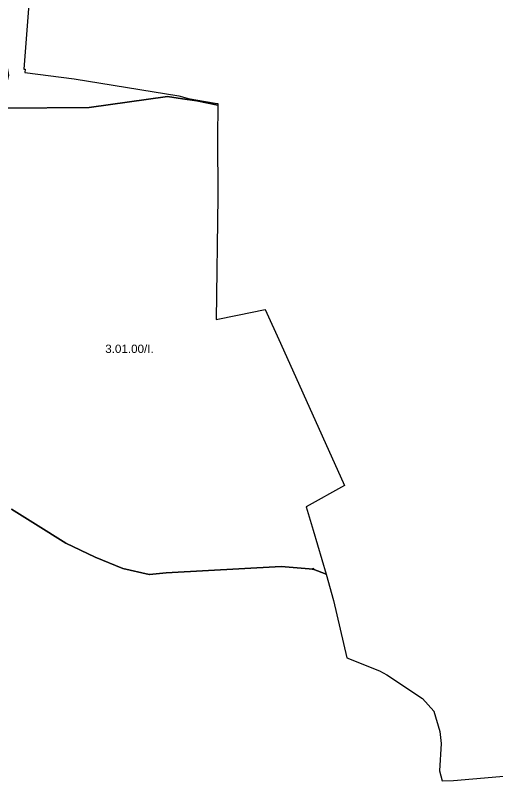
# Model space of a CAD drawing. Extents: x -650455 to -642254, y -1075222 to -1066610.
# Drawn here: x -645394 to -644814, y -1068549 to -1067624 of the extents above; entities that cross this region are included whole.
import ezdxf
from ezdxf.enums import TextEntityAlignment as Align

# ---------------------------------------------------------------- set-up
doc = ezdxf.new("R2010")
doc.units = 0
doc.header["$LTSCALE"] = 4
doc.header["$PDMODE"] = 32
doc.header["$PDSIZE"] = 2
doc.layers.add('1', color=7, linetype='Continuous', lineweight=25)
doc.layers.add('11', color=7, linetype='Continuous', lineweight=13)
doc.layers.add('2', color=7, linetype='Continuous')

msp = doc.modelspace()

# ---------------------------------------------------------------- linework, layer by layer
at = {"layer": '1'}
msp.add_line((-645175, -1067727.5), (-645149.54, -1067732.723), dxfattribs=at)
for points in [[(-645375.661, -1066981.798), (-645383.686, -1067043.814), (-645384.878, -1067053.018), (-645390.401, -1067095.701), (-645418.542, -1067342.638), (-645409.605, -1067341.495), (-645361.617, -1067346.492), (-645371.183, -1067500.595), (-645371.73, -1067507.06), (-645372.231, -1067517.464), (-645374.197, -1067549.139), (-645376.168, -1067589.471), (-645383.93, -1067689.29), (-645382.349, -1067689.308), (-645382.611, -1067693.192), (-645323.149, -1067700.972), (-645196.557, -1067721.558), (-645192.4, -1067722.74), (-645185.42, -1067724.72), (-645152.82, -1067730.251), (-645149.527, -1067730.871), (-645149.54, -1067732.723)], [(-645149.54, -1067732.723), (-645175, -1067727.5), (-645192.189, -1067725.08), (-645192.187, -1067725.126), (-645210.5, -1067722.501), (-645305, -1067735.501), (-645407, -1067736.5), (-645416, -1067738.001), (-645408, -1067719.5), (-645402, -1067696.5), (-645405.5, -1067677.001), (-645419.5, -1067664), (-645445, -1067653.501), (-645466.563, -1067650.126), (-645436.375, -1067646.251), (-645421.375, -1067644.751), (-645413.813, -1067638.626), (-645409.312, -1067620.625)], [(-645407, -1067736.5), (-645305, -1067735.501), (-645210.5, -1067722.501), (-645192.187, -1067725.126), (-645192.189, -1067725.08), (-645175, -1067727.5)], [(-645149.54, -1067732.723), (-645149.832, -1067771.575), (-645149.522, -1067843.633), (-645151.695, -1067991.478), (-645125.846, -1067986.333), (-645092.396, -1067979.676), (-645073.768, -1068020.053), (-644996.462, -1068192.123), (-645043.032, -1068217.901), (-645034.339, -1068245.855), (-645018.928, -1068299.326), (-645034.5, -1068293.001), (-645073, -1068290.001), (-645212, -1068297.501), (-645232.313, -1068299.75), (-645232.441, -1068299.72), (-645264.313, -1068292.25), (-645297.937, -1068278.5), (-645333.063, -1068261.751), (-645369.687, -1068238.75), (-645398.687, -1068220.501)], [(-645398.687, -1068220.501), (-645369.687, -1068238.75), (-645333.063, -1068261.751), (-645297.937, -1068278.5), (-645264.313, -1068292.25), (-645232.441, -1068299.72)], [(-645232.441, -1068299.72), (-645232.313, -1068299.75), (-645212, -1068297.501), (-645073, -1068290.001), (-645034.5, -1068293.001), (-645018.928, -1068299.326), (-645009.812, -1068330.959), (-644993.919, -1068400.05), (-644954.179, -1068415.889), (-644945.486, -1068420.86), (-644902.534, -1068449.199), (-644888.874, -1068464.728), (-644881.423, -1068489.266), (-644879.87, -1068503.552), (-644882.043, -1068536.476), (-644878.622, -1068548.552), (-644865.029, -1068548.219), (-644785.549, -1068541.387)]]:
    msp.add_lwpolyline(points, dxfattribs=at)
at = {"layer": '11'}
msp.add_line((-645297.937, -1068278.5), (-645264.313, -1068292.25), dxfattribs=at)
for points in [[(-645407, -1067736.5), (-645305, -1067735.501), (-645210.5, -1067722.501), (-645192.187, -1067725.126), (-645192.189, -1067725.08), (-645175, -1067727.5), (-645149.54, -1067732.723), (-645149.527, -1067730.871), (-645152.82, -1067730.251), (-645185.42, -1067724.72), (-645192.4, -1067722.74), (-645196.557, -1067721.558), (-645323.149, -1067700.972), (-645382.611, -1067693.192), (-645382.349, -1067689.308), (-645383.93, -1067689.29), (-645376.168, -1067589.471)], [(-645264.313, -1068292.25), (-645232.441, -1068299.72), (-645232.313, -1068299.75), (-645212, -1068297.501), (-645073, -1068290.001), (-645034.5, -1068293.001), (-645018.928, -1068299.326), (-645034.339, -1068245.855), (-645043.032, -1068217.901), (-644996.462, -1068192.123), (-645073.768, -1068020.053), (-645092.396, -1067979.676), (-645125.846, -1067986.333), (-645151.695, -1067991.478), (-645149.522, -1067843.633), (-645149.832, -1067771.575), (-645149.54, -1067732.723), (-645175, -1067727.5), (-645192.189, -1067725.08), (-645192.187, -1067725.126), (-645210.5, -1067722.501), (-645305, -1067735.501), (-645407, -1067736.5)], [(-645398.687, -1068220.501), (-645369.687, -1068238.75), (-645333.063, -1068261.751), (-645297.937, -1068278.5)], [(-645034.5, -1068293.001), (-645073, -1068290.001), (-645212, -1068297.501), (-645232.313, -1068299.75), (-645232.441, -1068299.72), (-645264.313, -1068292.25), (-645297.937, -1068278.5), (-645333.063, -1068261.751), (-645369.687, -1068238.75), (-645398.687, -1068220.501)], [(-644785.549, -1068541.387), (-644865.029, -1068548.219), (-644878.622, -1068548.552), (-644882.043, -1068536.476), (-644879.87, -1068503.552), (-644881.423, -1068489.266), (-644888.874, -1068464.728), (-644902.534, -1068449.199), (-644945.486, -1068420.86), (-644954.179, -1068415.889), (-644993.919, -1068400.05), (-645009.812, -1068330.959), (-645018.928, -1068299.326), (-645034.5, -1068293.001)]]:
    msp.add_lwpolyline(points, dxfattribs=at)
msp.add_point((-645034.5, -1068293.001), dxfattribs=at)

# ---------------------------------------------------------------- texts
at = {"layer": '2', "width": 1.05}
msp.add_text('3.01.00/I.', height=10, dxfattribs=at).set_placement((-645256.326, -1068031.995), align=Align.CENTER)

doc.saveas('drawing.dxf')
